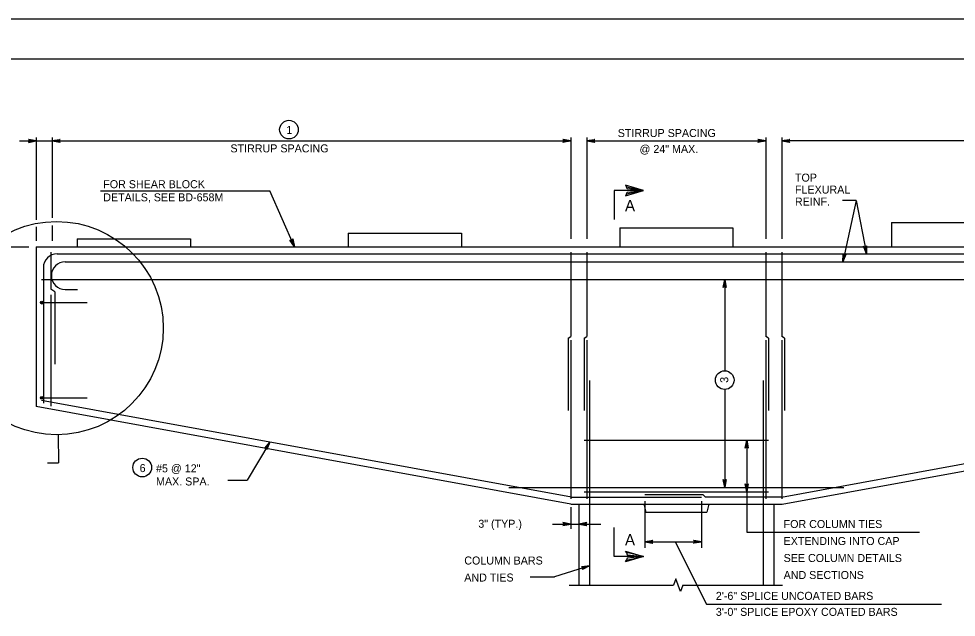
# Model space of a CAD drawing. Extents: x 646165 to 651486, y 296916 to 299292.
# Drawn here: x 650102.2 to 650453.7, y 299067.7 to 299292.2 of the extents above; entities that cross this region are included whole.
import ezdxf

# ---------------------------------------------------------------- set-up
doc = ezdxf.new("R2010")
doc.units = 0
for name, color, linetype in [('1', 7, 'Continuous'), ('2', 7, 'Continuous'), ('51', 7, 'Continuous'), ('52', 7, 'Continuous'), ('53', 7, 'Continuous'), ('54', 7, 'Continuous'), ('PLT-BNDY', 7, 'Continuous')]:
    doc.layers.add(name, color=color, linetype=linetype)

msp = doc.modelspace()

# ---------------------------------------------------------------- linework, layer by layer
at = {"layer": '1'}
for p, q in [((650325.39, 299227.87), (650325.39, 299216.94)), ((650336.46, 299227.87), (650325.39, 299227.87)), ((650325.39, 299090.53), (650325.39, 299101.45)), ((650336.46, 299090.53), (650325.39, 299090.53))]:
    msp.add_line(p, q, dxfattribs=at)
for points in [[(650330.04, 299226.4), (650330.28, 299227.24), (650336.46, 299227.87), (650330.04, 299226.4), (650329.71, 299225.88), (650336.46, 299227.87), (650330.28, 299228.43), (650330.06, 299229.26), (650336.46, 299227.87), (650329.71, 299229.82), (650330.06, 299229.26)], [(650330.04, 299092), (650330.28, 299091.15), (650336.46, 299090.53), (650330.04, 299092), (650329.71, 299092.52), (650336.46, 299090.53), (650330.28, 299089.97), (650330.06, 299089.14), (650336.46, 299090.53), (650329.71, 299088.58), (650330.06, 299089.14)]]:
    msp.add_lwpolyline(points, dxfattribs=at)
at = {"layer": '2'}
msp.add_line((649829.59, 299277.25), (650615.59, 299277.25), dxfattribs=at)
at = {"layer": '51'}
for p, q in [((650327.54, 299213.81), (650327.54, 299206.75)), ((650327.54, 299213.81), (650369.94, 299213.81)), ((650369.94, 299213.81), (650369.94, 299206.75)), ((650429.38, 299215.84), (650429.38, 299206.75)), ((650429.38, 299215.84), (650471.78, 299215.84)), ((650124.1, 299209.75), (650124.1, 299206.75)), ((650124.1, 299209.75), (650166.5, 299209.75)), ((650166.5, 299209.75), (650166.5, 299206.75)), ((650225.7, 299211.77), (650225.7, 299206.75)), ((650225.7, 299211.77), (650268.1, 299211.77)), ((650268.1, 299211.77), (650268.1, 299206.75)), ((650108.74, 299206.75), (650588.74, 299206.75)), ((650108.74, 299206.75), (650108.74, 299146.75)), ((650309.12, 299110.15), (650108.74, 299146.75)), ((650388.36, 299110.15), (650588.74, 299146.75)), ((650309.12, 299110.15), (650388.36, 299110.15)), ((650312.17, 299110.15), (650312.17, 299079.78)), ((650336.55, 299110.15), (650337.32, 299107.15)), ((650360.93, 299110.15), (650360.16, 299107.15)), ((650385.31, 299110.15), (650385.31, 299079.78)), ((650337.32, 299107.15), (650360.16, 299107.15))]:
    msp.add_line(p, q, dxfattribs=at)
at = {"layer": '52'}
for p, q in [((650102.46, 299246.42), (650309.17, 299246.42)), ((650108.74, 299247.75), (650108.74, 299216.76)), ((650114.74, 299247.75), (650114.74, 299217.63)), ((650309.17, 299247.75), (650309.17, 299209.68)), ((650315.17, 299247.75), (650315.17, 299209.68)), ((650315.17, 299246.42), (650382.31, 299246.42)), ((650382.31, 299247.75), (650382.31, 299209.68)), ((650388.31, 299247.75), (650388.31, 299209.68)), ((650595, 299246.42), (650388.31, 299246.42)), ((650132.85, 299227.76), (650196.3, 299227.76)), ((650205.55, 299206.75), (650196.3, 299227.76)), ((650416.13, 299224.13), (650411.02, 299224.13)), ((650416.13, 299224.13), (650411.13, 299201.07)), ((650416.13, 299224.13), (650420, 299204.07)), ((650108.74, 299214.17), (650108.74, 299208.98)), ((650114.74, 299214.65), (650114.74, 299208.98)), ((650093.17, 299206.75), (650105.94, 299206.75)), ((650366.85, 299194.45), (650366.85, 299160.21)), ((650366.85, 299153.21), (650366.85, 299116.45)), ((650116.92, 299136.21), (650117.09, 299125.64)), ((650196.26, 299133.48), (650187.78, 299119.19)), ((650375.13, 299134.2), (650375.13, 299099.7)), ((650112.89, 299125.64), (650117.09, 299125.64)), ((650180.55, 299119.19), (650187.78, 299119.19)), ((650336.91, 299111.29), (650336.91, 299093.73)), ((650358.2, 299111.29), (650358.2, 299093.73)), ((650309.12, 299108.99), (650309.12, 299100.93)), ((650302.24, 299102.68), (650320.43, 299102.68)), ((650375.13, 299099.7), (650439.84, 299099.7)), ((650336.91, 299096.05), (650358.2, 299096.05)), ((650348.31, 299096.05), (650360.03, 299072.71)), ((650316.17, 299087.09), (650302.99, 299082.86)), ((650293.95, 299082.86), (650302.99, 299082.86)), ((650308.48, 299079.78), (650347.64, 299079.78)), ((650351.14, 299079.78), (650388.49, 299079.78)), ((650360.03, 299072.71), (650448.11, 299072.71))]:
    msp.add_line(p, q, dxfattribs=at)
for points in [[(650108.74, 299246.42), (650105.76, 299246.98), (650105.87, 299246.9), (650105.99, 299246.82), (650106.05, 299246.72), (650106.11, 299246.62), (650106.12, 299246.52), (650106.14, 299246.42), (650106.12, 299246.32), (650106.11, 299246.22), (650106.05, 299246.12), (650105.99, 299246.02), (650105.87, 299245.95), (650105.76, 299245.87), (650108.74, 299246.42), (650105.87, 299245.95), (650105.99, 299246.02), (650108.74, 299246.42), (650106.05, 299246.12), (650106.11, 299246.22), (650108.74, 299246.42), (650106.12, 299246.32), (650106.14, 299246.42), (650108.74, 299246.42), (650106.12, 299246.52), (650106.11, 299246.62), (650108.74, 299246.42), (650106.05, 299246.72), (650105.99, 299246.82), (650108.74, 299246.42), (650105.87, 299246.9)], [(650114.74, 299246.42), (650117.72, 299246.98), (650117.61, 299246.9), (650117.49, 299246.82), (650117.43, 299246.72), (650117.38, 299246.62), (650117.36, 299246.52), (650117.34, 299246.42), (650117.36, 299246.32), (650117.38, 299246.22), (650117.43, 299246.12), (650117.49, 299246.02), (650117.61, 299245.95), (650117.72, 299245.87), (650114.74, 299246.42), (650117.61, 299245.95), (650117.49, 299246.02), (650114.74, 299246.42), (650117.43, 299246.12), (650117.38, 299246.22), (650114.74, 299246.42), (650117.36, 299246.32), (650117.34, 299246.42), (650114.74, 299246.42), (650117.36, 299246.52), (650117.38, 299246.62), (650114.74, 299246.42), (650117.43, 299246.72), (650117.49, 299246.82), (650114.74, 299246.42), (650117.61, 299246.9)], [(650309.17, 299246.42), (650306.19, 299245.87), (650306.3, 299245.95), (650306.42, 299246.02), (650306.47, 299246.12), (650306.53, 299246.22), (650306.55, 299246.32), (650306.57, 299246.42), (650306.55, 299246.52), (650306.53, 299246.62), (650306.47, 299246.72), (650306.42, 299246.82), (650306.3, 299246.9), (650306.19, 299246.98), (650309.17, 299246.42), (650306.3, 299246.9), (650306.42, 299246.82), (650309.17, 299246.42), (650306.47, 299246.72), (650306.53, 299246.62), (650309.17, 299246.42), (650306.55, 299246.52), (650306.57, 299246.42), (650309.17, 299246.42), (650306.55, 299246.32), (650306.53, 299246.22), (650309.17, 299246.42), (650306.47, 299246.12), (650306.42, 299246.02), (650309.17, 299246.42), (650306.3, 299245.95)], [(650315.17, 299246.42), (650318.15, 299246.98), (650318.04, 299246.9), (650317.92, 299246.82), (650317.86, 299246.72), (650317.8, 299246.62), (650317.79, 299246.52), (650317.77, 299246.42), (650317.79, 299246.32), (650317.8, 299246.22), (650317.86, 299246.12), (650317.92, 299246.02), (650318.04, 299245.95), (650318.15, 299245.87), (650315.17, 299246.42), (650318.04, 299245.95), (650317.92, 299246.02), (650315.17, 299246.42), (650317.86, 299246.12), (650317.8, 299246.22), (650315.17, 299246.42), (650317.79, 299246.32), (650317.77, 299246.42), (650315.17, 299246.42), (650317.79, 299246.52), (650317.8, 299246.62), (650315.17, 299246.42), (650317.86, 299246.72), (650317.92, 299246.82), (650315.17, 299246.42), (650318.04, 299246.9)], [(650382.31, 299246.42), (650379.33, 299245.87), (650379.45, 299245.95), (650379.56, 299246.02), (650379.62, 299246.12), (650379.68, 299246.22), (650379.7, 299246.32), (650379.71, 299246.42), (650379.7, 299246.52), (650379.68, 299246.62), (650379.62, 299246.72), (650379.56, 299246.82), (650379.45, 299246.9), (650379.33, 299246.98), (650382.31, 299246.42), (650379.45, 299246.9), (650379.56, 299246.82), (650382.31, 299246.42), (650379.62, 299246.72), (650379.68, 299246.62), (650382.31, 299246.42), (650379.7, 299246.52), (650379.71, 299246.42), (650382.31, 299246.42), (650379.7, 299246.32), (650379.68, 299246.22), (650382.31, 299246.42), (650379.62, 299246.12), (650379.56, 299246.02), (650382.31, 299246.42), (650379.45, 299245.95)], [(650388.31, 299246.42), (650391.3, 299246.98), (650391.18, 299246.9), (650391.07, 299246.82), (650391.01, 299246.72), (650390.95, 299246.62), (650390.93, 299246.52), (650390.91, 299246.42), (650390.93, 299246.32), (650390.95, 299246.22), (650391.01, 299246.12), (650391.07, 299246.02), (650391.18, 299245.95), (650391.3, 299245.87), (650388.31, 299246.42), (650391.18, 299245.95), (650391.07, 299246.02), (650388.31, 299246.42), (650391.01, 299246.12), (650390.95, 299246.22), (650388.31, 299246.42), (650390.93, 299246.32), (650390.91, 299246.42), (650388.31, 299246.42), (650390.93, 299246.52), (650390.95, 299246.62), (650388.31, 299246.42), (650391.01, 299246.72), (650391.07, 299246.82), (650388.31, 299246.42), (650391.18, 299246.9)], [(650205.55, 299206.75), (650203.84, 299209.25), (650203.96, 299209.18), (650204.08, 299209.1), (650204.19, 299209.09), (650204.31, 299209.08), (650204.4, 299209.1), (650204.5, 299209.13), (650204.59, 299209.18), (650204.67, 299209.24), (650204.74, 299209.33), (650204.81, 299209.43), (650204.83, 299209.56), (650204.86, 299209.7), (650205.55, 299206.75), (650204.83, 299209.56), (650204.81, 299209.43), (650205.55, 299206.75), (650204.74, 299209.33), (650204.67, 299209.24), (650205.55, 299206.75), (650204.59, 299209.18), (650204.5, 299209.13), (650205.55, 299206.75), (650204.4, 299209.1), (650204.31, 299209.08), (650205.55, 299206.75), (650204.19, 299209.09), (650204.08, 299209.1), (650205.55, 299206.75), (650203.96, 299209.18)], [(650420, 299204.07), (650418.89, 299206.89), (650418.99, 299206.79), (650419.09, 299206.69), (650419.2, 299206.65), (650419.31, 299206.61), (650419.41, 299206.62), (650419.51, 299206.62), (650419.6, 299206.65), (650419.7, 299206.69), (650419.79, 299206.77), (650419.87, 299206.84), (650419.93, 299206.97), (650419.99, 299207.1), (650420, 299204.07), (650419.93, 299206.97), (650419.87, 299206.84), (650420, 299204.07), (650419.79, 299206.77), (650419.7, 299206.69), (650420, 299204.07), (650419.6, 299206.65), (650419.51, 299206.62), (650420, 299204.07), (650419.41, 299206.62), (650419.31, 299206.61), (650420, 299204.07), (650419.2, 299206.65), (650419.09, 299206.69), (650420, 299204.07), (650418.99, 299206.79)], [(650411.13, 299201.07), (650411.21, 299204.1), (650411.27, 299203.97), (650411.32, 299203.84), (650411.41, 299203.76), (650411.49, 299203.68), (650411.59, 299203.64), (650411.68, 299203.61), (650411.78, 299203.6), (650411.88, 299203.6), (650411.99, 299203.63), (650412.1, 299203.67), (650412.21, 299203.77), (650412.31, 299203.86), (650411.13, 299201.07), (650412.21, 299203.77), (650412.1, 299203.67), (650411.13, 299201.07), (650411.99, 299203.63), (650411.88, 299203.6), (650411.13, 299201.07), (650411.78, 299203.6), (650411.68, 299203.61), (650411.13, 299201.07), (650411.59, 299203.64), (650411.49, 299203.68), (650411.13, 299201.07), (650411.41, 299203.76), (650411.32, 299203.84), (650411.13, 299201.07), (650411.27, 299203.97)], [(650366.85, 299194.45), (650367.41, 299191.46), (650367.33, 299191.58), (650367.25, 299191.69), (650367.15, 299191.75), (650367.05, 299191.81), (650366.95, 299191.83), (650366.85, 299191.85), (650366.75, 299191.83), (650366.65, 299191.81), (650366.55, 299191.75), (650366.45, 299191.69), (650366.37, 299191.58), (650366.29, 299191.46), (650366.85, 299194.45), (650366.37, 299191.58), (650366.45, 299191.69), (650366.85, 299194.45), (650366.55, 299191.75), (650366.65, 299191.81), (650366.85, 299194.45), (650366.75, 299191.83), (650366.85, 299191.85), (650366.85, 299194.45), (650366.95, 299191.83), (650367.05, 299191.81), (650366.85, 299194.45), (650367.15, 299191.75), (650367.25, 299191.69), (650366.85, 299194.45), (650367.33, 299191.58)], [(650196.26, 299133.48), (650195.22, 299130.63), (650195.21, 299130.77), (650195.2, 299130.91), (650195.14, 299131.01), (650195.09, 299131.12), (650195.01, 299131.18), (650194.93, 299131.25), (650194.84, 299131.28), (650194.74, 299131.32), (650194.63, 299131.32), (650194.51, 299131.32), (650194.38, 299131.26), (650194.26, 299131.2), (650196.26, 299133.48), (650194.38, 299131.26), (650194.51, 299131.32), (650196.26, 299133.48), (650194.63, 299131.32), (650194.74, 299131.32), (650196.26, 299133.48), (650194.84, 299131.28), (650194.93, 299131.25), (650196.26, 299133.48), (650195.01, 299131.18), (650195.09, 299131.12), (650196.26, 299133.48), (650195.14, 299131.01), (650195.2, 299130.91), (650196.26, 299133.48), (650195.21, 299130.77)], [(650375.13, 299134.2), (650375.69, 299131.22), (650375.61, 299131.33), (650375.53, 299131.45), (650375.43, 299131.51), (650375.33, 299131.57), (650375.23, 299131.58), (650375.13, 299131.6), (650375.03, 299131.58), (650374.93, 299131.57), (650374.83, 299131.51), (650374.73, 299131.45), (650374.65, 299131.33), (650374.57, 299131.22), (650375.13, 299134.2), (650374.65, 299131.33), (650374.73, 299131.45), (650375.13, 299134.2), (650374.83, 299131.51), (650374.93, 299131.57), (650375.13, 299134.2), (650375.03, 299131.58), (650375.13, 299131.6), (650375.13, 299134.2), (650375.23, 299131.58), (650375.33, 299131.57), (650375.13, 299134.2), (650375.43, 299131.51), (650375.53, 299131.45), (650375.13, 299134.2), (650375.61, 299131.33)], [(650366.85, 299116.45), (650366.29, 299119.43), (650366.37, 299119.31), (650366.45, 299119.2), (650366.55, 299119.14), (650366.65, 299119.08), (650366.75, 299119.06), (650366.85, 299119.05), (650366.95, 299119.06), (650367.05, 299119.08), (650367.15, 299119.14), (650367.25, 299119.2), (650367.33, 299119.31), (650367.41, 299119.43), (650366.85, 299116.45), (650367.33, 299119.31), (650367.25, 299119.2), (650366.85, 299116.45), (650367.15, 299119.14), (650367.05, 299119.08), (650366.85, 299116.45), (650366.95, 299119.06), (650366.85, 299119.05), (650366.85, 299116.45), (650366.75, 299119.06), (650366.65, 299119.08), (650366.85, 299116.45), (650366.55, 299119.14), (650366.45, 299119.2), (650366.85, 299116.45), (650366.37, 299119.31)], [(650375.13, 299114.83), (650374.57, 299117.81), (650374.65, 299117.69), (650374.73, 299117.58), (650374.83, 299117.52), (650374.93, 299117.46), (650375.03, 299117.44), (650375.13, 299117.43), (650375.23, 299117.44), (650375.33, 299117.46), (650375.43, 299117.52), (650375.53, 299117.58), (650375.61, 299117.69), (650375.69, 299117.81), (650375.13, 299114.83), (650375.61, 299117.69), (650375.53, 299117.58), (650375.13, 299114.83), (650375.43, 299117.52), (650375.33, 299117.46), (650375.13, 299114.83), (650375.23, 299117.44), (650375.13, 299117.43), (650375.13, 299114.83), (650375.03, 299117.44), (650374.93, 299117.46), (650375.13, 299114.83), (650374.83, 299117.52), (650374.73, 299117.58), (650375.13, 299114.83), (650374.65, 299117.69)], [(650309.12, 299102.68), (650306.14, 299103.24), (650306.25, 299103.16), (650306.37, 299103.08), (650306.43, 299102.98), (650306.49, 299102.88), (650306.5, 299102.78), (650306.52, 299102.68), (650306.5, 299102.58), (650306.49, 299102.48), (650306.43, 299102.38), (650306.37, 299102.28), (650306.25, 299102.2), (650306.14, 299102.12), (650309.12, 299102.68), (650306.25, 299102.2), (650306.37, 299102.28), (650309.12, 299102.68), (650306.43, 299102.38), (650306.49, 299102.48), (650309.12, 299102.68), (650306.5, 299102.58), (650306.52, 299102.68), (650309.12, 299102.68), (650306.5, 299102.78), (650306.49, 299102.88), (650309.12, 299102.68), (650306.43, 299102.98), (650306.37, 299103.08), (650309.12, 299102.68), (650306.25, 299103.16)], [(650312.17, 299102.68), (650315.15, 299102.12), (650315.04, 299102.2), (650314.92, 299102.28), (650314.86, 299102.38), (650314.8, 299102.48), (650314.79, 299102.58), (650314.77, 299102.68), (650314.79, 299102.78), (650314.8, 299102.88), (650314.86, 299102.98), (650314.92, 299103.08), (650315.04, 299103.16), (650315.15, 299103.24), (650312.17, 299102.68), (650315.04, 299103.16), (650314.92, 299103.08), (650312.17, 299102.68), (650314.86, 299102.98), (650314.8, 299102.88), (650312.17, 299102.68), (650314.79, 299102.78), (650314.77, 299102.68), (650312.17, 299102.68), (650314.79, 299102.58), (650314.8, 299102.48), (650312.17, 299102.68), (650314.86, 299102.38), (650314.92, 299102.28), (650312.17, 299102.68), (650315.04, 299102.2)], [(650336.91, 299096.05), (650339.9, 299096.61), (650339.78, 299096.53), (650339.67, 299096.45), (650339.61, 299096.35), (650339.55, 299096.25), (650339.53, 299096.15), (650339.51, 299096.05), (650339.53, 299095.95), (650339.55, 299095.85), (650339.61, 299095.75), (650339.67, 299095.65), (650339.78, 299095.57), (650339.9, 299095.49), (650336.91, 299096.05), (650339.78, 299095.57), (650339.67, 299095.65), (650336.91, 299096.05), (650339.61, 299095.75), (650339.55, 299095.85), (650336.91, 299096.05), (650339.53, 299095.95), (650339.51, 299096.05), (650336.91, 299096.05), (650339.53, 299096.15), (650339.55, 299096.25), (650336.91, 299096.05), (650339.61, 299096.35), (650339.67, 299096.45), (650336.91, 299096.05), (650339.78, 299096.53)], [(650358.2, 299096.05), (650355.21, 299095.49), (650355.33, 299095.57), (650355.44, 299095.65), (650355.5, 299095.75), (650355.56, 299095.85), (650355.58, 299095.95), (650355.59, 299096.05), (650355.58, 299096.15), (650355.56, 299096.25), (650355.5, 299096.35), (650355.44, 299096.45), (650355.33, 299096.53), (650355.21, 299096.61), (650358.2, 299096.05), (650355.33, 299096.53), (650355.44, 299096.45), (650358.2, 299096.05), (650355.5, 299096.35), (650355.56, 299096.25), (650358.2, 299096.05), (650355.58, 299096.15), (650355.59, 299096.05), (650358.2, 299096.05), (650355.58, 299095.95), (650355.56, 299095.85), (650358.2, 299096.05), (650355.5, 299095.75), (650355.44, 299095.65), (650358.2, 299096.05), (650355.33, 299095.57)], [(650316.17, 299087.09), (650313.5, 299085.65), (650313.67, 299085.87), (650313.72, 299086.09), (650313.69, 299086.3), (650313.6, 299086.48), (650313.42, 299086.63), (650313.16, 299086.71), (650316.17, 299087.09), (650313.42, 299086.63), (650313.6, 299086.48), (650316.17, 299087.09), (650313.69, 299086.3), (650313.72, 299086.09), (650316.17, 299087.09), (650313.67, 299085.87)], [(650351.14, 299079.78), (650350.27, 299077.37), (650348.52, 299082.18), (650347.64, 299079.78)]]:
    msp.add_lwpolyline(points, dxfattribs=at)
for centre, radius in [((650203.46, 299250.65), 3.5), ((650116.32, 299176.2), 40), ((650366.85, 299156.71), 3.5), ((650148.46, 299123.91), 3.5)]:
    msp.add_circle(centre, radius, dxfattribs=at)
at = {"layer": '54'}
for p, q in [((650114.16, 299204.75), (650114.16, 299190.77)), ((650116.58, 299204.07), (650580.9, 299204.07)), ((650309.17, 299204.75), (650309.17, 299173.02)), ((650315.17, 299204.75), (650315.17, 299173.02)), ((650382.31, 299204.75), (650382.31, 299173.02)), ((650388.31, 299204.75), (650388.31, 299173.02)), ((650119.58, 299201.07), (650577.9, 299201.07)), ((650111.38, 299198.87), (650111.38, 299148.02)), ((650110.74, 299194.45), (650586.42, 299194.45)), ((650115.74, 299189.85), (650114.16, 299190.77)), ((650114.16, 299188.66), (650114.16, 299146.96)), ((650115.74, 299189.85), (650115.74, 299162.65)), ((650119.58, 299190.67), (650124.22, 299190.67)), ((650110.82, 299185.76), (650127.81, 299185.76)), ((650308.17, 299172.45), (650309.17, 299173.02)), ((650308.17, 299172.45), (650308.17, 299145.25)), ((650308.17, 299172.45), (650308.17, 299145.25)), ((650309.17, 299171.65), (650309.17, 299112.21)), ((650314.17, 299172.45), (650315.17, 299173.02)), ((650314.17, 299172.45), (650314.17, 299145.25)), ((650314.17, 299172.45), (650314.17, 299145.25)), ((650315.17, 299171.65), (650315.17, 299112.15)), ((650383.31, 299172.45), (650382.31, 299173.02)), ((650382.31, 299171.65), (650382.31, 299112.15)), ((650383.31, 299172.45), (650383.31, 299145.25)), ((650383.31, 299172.45), (650383.31, 299145.25)), ((650389.31, 299172.45), (650388.31, 299173.02)), ((650388.31, 299171.65), (650388.31, 299112.21)), ((650389.31, 299172.45), (650389.31, 299145.25)), ((650389.31, 299172.45), (650389.31, 299145.25)), ((650316.17, 299156.54), (650316.17, 299079.78)), ((650381.31, 299156.54), (650381.31, 299079.78)), ((650110.82, 299150.08), (650127.81, 299150.08)), ((650309.36, 299112.83), (650110.74, 299149.1)), ((650388.12, 299112.83), (650586.74, 299149.1)), ((650314.17, 299134.2), (650383.31, 299134.2)), ((650285.96, 299116.45), (650411.52, 299116.45)), ((650314.17, 299114.83), (650383.31, 299114.83)), ((650309.36, 299112.83), (650358.2, 299112.83)), ((650336.91, 299113.83), (650358.59, 299113.83)), ((650358.59, 299113.83), (650359.6, 299112.83)), ((650388.12, 299112.83), (650359.6, 299112.83))]:
    msp.add_line(p, q, dxfattribs=at)
for centre, radius in [((650110.82, 299185.76), 0.533), ((650110.82, 299185.76), 0.4), ((650110.82, 299185.76), 0.267), ((650110.82, 299185.76), 0.133), ((650110.82, 299150.08), 0.533), ((650110.82, 299150.08), 0.4), ((650110.82, 299150.08), 0.267), ((650110.82, 299150.08), 0.133)]:
    msp.add_circle(centre, radius, dxfattribs=at)
for centre, end in [((650116.58, 299198.87), 180), ((650119.58, 299195.87), 270)]:
    msp.add_arc(centre, 5.2, 90, end, dxfattribs=at)
at = {"layer": 'PLT-BNDY'}
msp.add_lwpolyline([(649789.59, 299292.25), (650630.59, 299292.25), (650630.59, 298698.25), (649789.59, 298698.25)], close=True, dxfattribs=at)

# ---------------------------------------------------------------- texts
at = {"layer": '1'}
for p in [(650329.46, 299220.03), (650329.46, 299094.71)]:
    msp.add_text('A', height=4.23, dxfattribs=at).set_placement(p)
at = {"layer": '53'}
for s, p in [('1', (650202.5, 299249.05)), ('STIRRUP SPACING', (650326.74, 299247.89)), ('STIRRUP SPACING', (650181.53, 299242.12)), ('@ 24" MAX.', (650334.91, 299241.89)), ('FOR SHEAR BLOCK', (650133.84, 299228.69)), ('TOP', (650393.19, 299231.16)), ('FLEXURAL', (650393.19, 299226.66)), ('DETAILS, SEE BD-658M', (650133.84, 299223.77)), ('REINF.', (650393.19, 299222.16)), ('6', (650147.48, 299122.2)), ('#5 @ 12"', (650153.63, 299122.1)), ('MAX. SPA.', (650153.63, 299117.18)), ('3" (TYP.)', (650274.46, 299101.32)), ('FOR COLUMN TIES', (650388.94, 299101.22)), ('EXTENDING INTO CAP', (650388.94, 299094.84)), ('COLUMN BARS', (650269.2, 299087.53)), ('SEE COLUMN DETAILS', (650388.94, 299088.47)), ('AND TIES', (650269.2, 299081.15)), ('AND SECTIONS', (650388.94, 299082.09)), ('2\'-6" SPLICE UNCOATED BARS', (650363.53, 299074.27)), ('3\'-0" SPLICE EPOXY COATED BARS', (650363.53, 299068.27))]:
    msp.add_text(s, height=3, dxfattribs=at).set_placement(p)
msp.add_text('3', height=3, rotation=90, dxfattribs=at).set_placement((650368.17, 299155.69))

doc.saveas('drawing.dxf')
